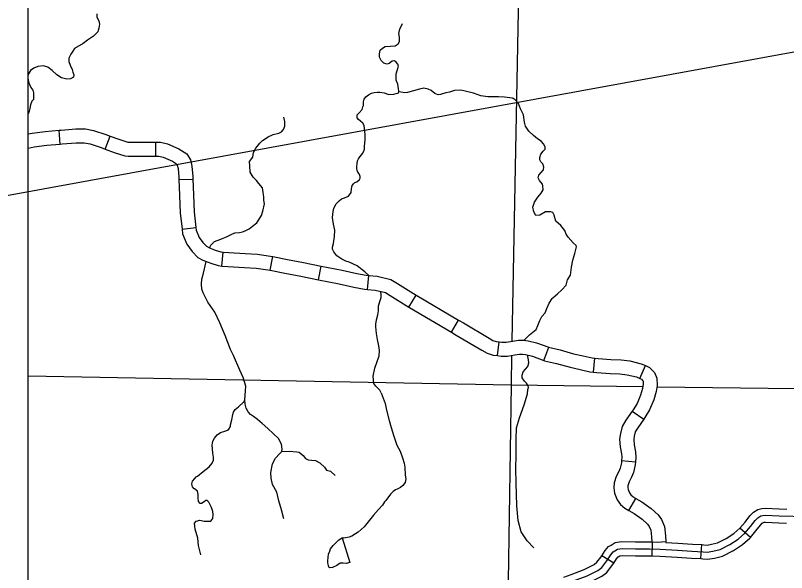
# Model space of a CAD drawing. Extents: x 8749 to 11879, y 13275 to 15339.
# Drawn here: x 9675.4 to 9840.8, y 13724.9 to 13844.4 of the extents above; entities that cross this region are included whole.
import ezdxf

# ---------------------------------------------------------------- set-up
doc = ezdxf.new("R2010")
doc.units = 0
for name, color, linetype in [('Level 32', 7, 'Continuous'), ('Level 35', 7, 'Continuous'), ('Level 5', 7, 'Continuous'), ('R_Draft', 7, 'Continuous')]:
    doc.layers.add(name, color=color, linetype=linetype)

msp = doc.modelspace()

# ---------------------------------------------------------------- linework, layer by layer
at = {"layer": 'Level 32'}
for p, q in [((9684.98, 13816.79), (9684.72, 13819.78)), ((9694.65, 13815.69), (9695.69, 13818.51)), ((9705.5, 13814.22), (9705.5, 13817.22)), ((9710.43, 13809.22), (9713.43, 13809.27)), ((9711.11, 13798.54), (9714.09, 13798.9)), ((9719.62, 13790.63), (9719.91, 13793.62)), ((9729.99, 13789.71), (9730.56, 13792.66)), ((9740.34, 13787.69), (9740.93, 13790.63)), ((9750.85, 13785.61), (9751.13, 13788.6)), ((9759.74, 13781.81), (9761.33, 13784.35)), ((9768.88, 13776.44), (9770.4, 13779.02)), ((9778.77, 13771.4), (9779.1, 13774.38)), ((9788.72, 13770.38), (9789.74, 13773.2)), ((9799.34, 13767.88), (9799.66, 13770.86)), ((9809.3, 13766.51), (9810.49, 13769.26)), ((9807.66, 13759.48), (9810.11, 13757.76)), ((9805.37, 13748.9), (9808.36, 13748.61)), ((9806.92, 13738.21), (9808.46, 13740.78)), ((9833.01, 13732.42), (9830.72, 13734.36)), ((9811.9, 13728.44), (9811.97, 13731.44)), ((9812.97, 13731.41), (9814.85, 13731.53)), ((9822.4, 13727.86), (9822.57, 13730.86)), ((9803.68, 13726.85), (9801.14, 13728.46))]:
    msp.add_line(p, q, dxfattribs=at)
for points in [[(9678.09, 13818.98), (9678.93, 13819.14), (9681.78, 13819.52), (9684.72, 13819.78)], [(9684.72, 13819.78), (9685.15, 13819.81), (9688.31, 13820.08), (9690.4, 13820.04), (9692.13, 13819.74), (9694.75, 13818.85), (9695.69, 13818.51)], [(9695.69, 13818.51), (9697.53, 13817.83), (9699.45, 13817.2), (9699.67, 13817.18), (9704.01, 13817.22), (9705.5, 13817.22)], [(9678.09, 13815.92), (9679.41, 13816.18), (9682.11, 13816.53), (9684.98, 13816.79)], [(9684.98, 13816.79), (9685.41, 13816.82), (9688.4, 13817.07), (9690.12, 13817.04), (9691.39, 13816.82), (9693.75, 13816.03), (9694.65, 13815.69)], [(9705.5, 13817.22), (9706.46, 13817.22), (9708.02, 13816.85), (9710.43, 13815.76), (9712.16, 13814.71), (9712.89, 13813.42), (9713.23, 13812.08), (9713.42, 13809.84), (9713.43, 13809.27)], [(9694.65, 13815.69), (9696.54, 13815), (9698.86, 13814.24), (9699.57, 13814.18), (9704.02, 13814.22), (9705.5, 13814.22)], [(9705.5, 13814.22), (9706.11, 13814.22), (9707.05, 13814), (9709.03, 13813.1), (9709.94, 13812.55), (9710.08, 13812.29), (9710.26, 13811.58), (9710.43, 13809.68), (9710.43, 13809.22)], [(9710.43, 13809.22), (9710.46, 13807.52), (9710.69, 13802.05), (9711.11, 13798.54)], [(9713.43, 13809.27), (9713.46, 13807.6), (9713.68, 13802.29), (9714.09, 13798.9)], [(9711.11, 13798.54), (9711.23, 13797.54), (9712.14, 13795.33), (9713.26, 13793.73), (9714.51, 13792.48), (9715.55, 13791.86), (9717.25, 13791.21), (9718.84, 13790.71), (9719.62, 13790.63)], [(9714.09, 13798.9), (9714.16, 13798.3), (9714.79, 13796.78), (9715.57, 13795.66), (9716.37, 13794.86), (9716.87, 13794.57), (9718.24, 13794.04), (9719.44, 13793.66), (9719.91, 13793.62)], [(9719.91, 13793.62), (9721.15, 13793.5), (9724.64, 13793.32), (9727.28, 13793.16), (9730.49, 13792.67), (9730.56, 13792.66)], [(9730.56, 13792.66), (9733.71, 13792.04), (9737.14, 13791.38), (9740.93, 13790.63)], [(9719.62, 13790.63), (9720.93, 13790.5), (9724.48, 13790.32), (9726.97, 13790.18), (9729.98, 13789.72), (9729.99, 13789.71)], [(9740.93, 13790.63), (9745.44, 13789.73), (9748.57, 13789), (9750.59, 13788.65), (9751.13, 13788.6)], [(9729.99, 13789.71), (9733.13, 13789.1), (9736.56, 13788.44), (9740.34, 13787.69)], [(9751.13, 13788.6), (9752.98, 13788.43), (9755.88, 13787.76), (9757.34, 13786.86), (9761.33, 13784.35)], [(9740.34, 13787.69), (9744.81, 13786.8), (9747.98, 13786.06), (9750.2, 13785.67), (9750.85, 13785.61)], [(9750.85, 13785.61), (9752.5, 13785.46), (9754.73, 13784.95), (9755.75, 13784.31), (9759.74, 13781.81)], [(9761.33, 13784.35), (9761.47, 13784.27), (9770.4, 13779.02)], [(9759.74, 13781.81), (9759.91, 13781.7), (9768.88, 13776.44)], [(9770.4, 13779.02), (9771.45, 13778.41), (9776.95, 13775.14), (9777.74, 13774.68), (9778.47, 13774.45), (9779.1, 13774.38)], [(9768.88, 13776.44), (9769.92, 13775.83), (9775.43, 13772.55), (9776.53, 13771.92), (9777.85, 13771.5), (9778.77, 13771.4)], [(9779.1, 13774.38), (9779.7, 13774.32), (9780.62, 13774.32), (9781.98, 13774.54), (9783.23, 13774.75), (9784.35, 13774.75), (9785.32, 13774.61), (9787.15, 13774.14), (9789.74, 13773.2)], [(9778.77, 13771.4), (9779.53, 13771.32), (9780.87, 13771.32), (9782.47, 13771.58), (9783.48, 13771.75), (9784.15, 13771.75), (9784.74, 13771.67), (9786.26, 13771.27), (9788.72, 13770.38)], [(9789.71, 13773.21), (9792.17, 13772.65), (9795.05, 13771.82), (9797.11, 13771.37), (9799.05, 13770.93), (9799.66, 13770.86)], [(9788.72, 13770.38), (9788.86, 13770.32), (9791.42, 13769.74), (9794.31, 13768.91), (9796.46, 13768.44), (9798.56, 13767.96), (9799.34, 13767.88)], [(9799.66, 13770.86), (9800.33, 13770.79), (9803.1, 13770.58), (9805.25, 13770.47), (9807.12, 13770.26), (9809.55, 13769.67), (9810.49, 13769.26)], [(9810.49, 13769.26), (9811.37, 13768.88), (9812.44, 13767.76), (9812.96, 13766.54), (9812.99, 13765.03), (9812.77, 13763.71), (9812.29, 13761.92), (9811.37, 13759.78), (9810.39, 13758.15), (9810.11, 13757.76)], [(9799.34, 13767.88), (9800.06, 13767.8), (9802.91, 13767.58), (9805.01, 13767.48), (9806.59, 13767.3), (9808.59, 13766.82), (9809.3, 13766.51)], [(9809.3, 13766.51), (9809.62, 13766.37), (9809.89, 13766.08), (9809.97, 13765.9), (9809.99, 13765.25), (9809.84, 13764.35), (9809.45, 13762.91), (9808.7, 13761.16), (9807.87, 13759.79), (9807.66, 13759.48)], [(9807.66, 13759.48), (9806.31, 13757.55), (9805.49, 13756.21), (9805.12, 13754.72), (9804.95, 13753.48), (9805.08, 13751.86), (9805.38, 13750.32), (9805.44, 13749.59), (9805.37, 13748.9)], [(9810.11, 13757.76), (9808.82, 13755.91), (9808.29, 13755.04), (9808.07, 13754.15), (9807.97, 13753.4), (9808.06, 13752.26), (9808.35, 13750.73), (9808.45, 13749.57), (9808.36, 13748.61)], [(9805.37, 13748.9), (9805.33, 13748.41), (9805.08, 13747.25), (9804.8, 13746.58), (9804.24, 13745.46), (9803.77, 13744.08), (9803.68, 13743.05), (9803.84, 13741.92), (9804.44, 13740.48), (9805.17, 13739.44), (9806.09, 13738.71), (9806.92, 13738.21)], [(9808.36, 13748.61), (9808.29, 13747.95), (9807.95, 13746.35), (9807.53, 13745.33), (9807.01, 13744.3), (9806.73, 13743.46), (9806.7, 13743.14), (9806.76, 13742.71), (9807.08, 13741.94), (9807.38, 13741.52), (9807.8, 13741.18), (9808.46, 13740.78)], [(9808.46, 13740.78), (9809.71, 13740.04), (9811.69, 13738.63), (9813.2, 13737.24), (9813.92, 13736.22), (9814.56, 13734.71), (9814.77, 13732.76), (9814.85, 13731.53)], [(9830.72, 13734.36), (9831.84, 13735.68), (9832.91, 13737.06), (9833.69, 13737.81), (9834.59, 13738.38), (9835.42, 13738.62), (9836.21, 13738.66), (9839.2, 13738.53), (9840.84, 13738.48)], [(9806.92, 13738.21), (9808.06, 13737.52), (9809.8, 13736.29), (9810.94, 13735.25), (9811.29, 13734.75), (9811.62, 13733.95), (9811.78, 13732.5), (9811.85, 13731.44)], [(9813.65, 13729.9), (9817.37, 13729.66), (9820.47, 13729.47), (9822.87, 13729.34), (9823.76, 13729.26), (9824.97, 13729.44), (9826.48, 13729.82), (9828.58, 13730.9), (9830.36, 13732.06), (9831.79, 13733.3), (9833, 13734.73), (9834.03, 13736.05), (9834.62, 13736.62), (9835.21, 13737), (9835.67, 13737.13), (9836.21, 13737.16), (9839.15, 13737.03), (9842.17, 13736.95), (9845.46, 13736.89), (9848.91, 13736.97), (9850.31, 13737.13), (9850.93, 13737.35), (9851.44, 13737.94)], [(9833.01, 13732.42), (9834.17, 13733.79), (9835.14, 13735.05), (9835.55, 13735.44), (9835.84, 13735.62), (9835.92, 13735.64), (9836.21, 13735.66), (9839.09, 13735.53), (9840.76, 13735.48)], [(9822.57, 13730.86), (9822.98, 13730.83), (9823.71, 13730.77), (9824.67, 13730.92), (9825.95, 13731.24), (9827.83, 13732.2), (9829.46, 13733.26), (9830.72, 13734.36), (9830.72, 13734.36)], [(9822.4, 13727.86), (9822.76, 13727.84), (9823.81, 13727.74), (9825.27, 13727.97), (9827.01, 13728.41), (9829.34, 13729.6), (9831.27, 13730.86), (9832.86, 13732.25), (9833.01, 13732.42)], [(9801.14, 13728.46), (9801.84, 13729.56), (9802.58, 13730.46), (9803.11, 13730.77), (9803.96, 13731.31), (9805.36, 13731.51), (9808.35, 13731.48), (9811.38, 13731.45), (9811.97, 13731.44)], [(9811.97, 13731.44), (9812.97, 13731.41)], [(9814.85, 13731.53), (9814.86, 13731.32)], [(9814.86, 13731.32), (9817.46, 13731.16), (9820.56, 13730.97), (9822.57, 13730.86)], [(9780.9, 13721.53), (9782.57, 13721.34), (9785.08, 13721.02), (9787.48, 13721.05), (9790.07, 13721.32), (9792.46, 13722.07), (9795.08, 13723.07), (9797.96, 13724.15), (9800.31, 13725.34), (9801.14, 13725.98), (9802.22, 13727.36), (9803.06, 13728.68), (9803.57, 13729.3), (9803.89, 13729.49), (9804.49, 13729.87), (9805.46, 13730), (9808.34, 13729.98), (9811.36, 13729.95), (9813.65, 13729.9)], [(9792.96, 13723.87), (9794.55, 13724.47), (9797.36, 13725.52), (9799.5, 13726.61), (9800.08, 13727.06), (9800.99, 13728.23), (9801.14, 13728.46)], [(9803.68, 13726.85), (9804.27, 13727.8), (9804.56, 13728.14), (9804.67, 13728.21), (9805.02, 13728.43), (9805.55, 13728.5), (9808.33, 13728.48), (9811.33, 13728.45), (9811.9, 13728.44)], [(9811.9, 13728.44), (9813.58, 13728.4), (9817.28, 13728.16), (9820.38, 13727.97), (9822.4, 13727.86)], [(9794.03, 13721.06), (9795.61, 13721.67), (9798.57, 13722.77), (9801.11, 13724.06), (9802.21, 13724.91), (9803.45, 13726.49), (9803.68, 13726.85)]]:
    msp.add_lwpolyline(points, dxfattribs=at)
at = {"layer": 'Level 35'}
for points in [[(9692.81, 13844.74), (9692.83, 13844.04), (9693.24, 13843.26), (9693.4, 13842.53), (9693.29, 13841.67), (9693.05, 13840.86), (9692.11, 13839.91), (9690.81, 13839.05), (9689.87, 13838.37), (9688.06, 13837.29), (9687.66, 13836.75), (9687.23, 13836.08), (9686.79, 13835.24), (9686.79, 13834.49), (9687.09, 13833.71), (9687.52, 13832.81), (9687.71, 13832.22), (9687.9, 13831.65), (9687.82, 13831.17)], [(9757.54, 13828.62), (9757.38, 13829.63), (9757.05, 13830.5), (9757, 13831.21), (9757.05, 13831.86), (9757.3, 13832.76), (9757.52, 13833.5), (9757.41, 13833.96), (9757.05, 13834.37), (9756.7, 13834.62), (9756.16, 13834.56), (9755.53, 13834.05), (9755.06, 13833.94), (9754.38, 13834.15), (9753.81, 13834.73), (9753.46, 13835.46), (9753.46, 13836.12), (9753.62, 13836.91), (9754.06, 13837.4), (9754.68, 13837.7), (9755.77, 13837.78), (9756.84, 13837.87), (9757.44, 13838.3), (9757.74, 13838.77), (9757.76, 13839.17), (9757.71, 13839.72), (9757.57, 13840.51), (9757.79, 13841.45), (9758.42, 13842.68)], [(9687.82, 13831.17), (9687.15, 13830.78), (9686.42, 13830.7), (9685.26, 13830.97), (9684.23, 13831.67), (9683.24, 13832.56), (9682.35, 13833.29), (9681.4, 13833.56), (9680.19, 13833.45), (9679.33, 13833.07), (9678.57, 13832.56), (9678.14, 13831.83), (9678.09, 13831.57)], [(9678.09, 13830.74), (9678.19, 13830.13), (9678.36, 13829.54), (9678.71, 13828.95), (9679.08, 13828.35), (9679.25, 13827.78), (9679.27, 13826.95), (9679.25, 13826.38), (9678.92, 13825.98), (9678.57, 13825.19), (9678.46, 13824.44), (9678.25, 13823.55), (9678.09, 13823.3)], [(9750.18, 13820.81), (9749.88, 13821.31), (9749.37, 13821.72), (9748.98, 13822.07), (9748.68, 13822.4), (9748.63, 13822.67), (9748.68, 13823.05), (9749.09, 13823.46), (9749.77, 13824.2), (9749.91, 13824.77), (9750.05, 13825.07), (9749.99, 13825.86), (9750.18, 13826.46), (9750.51, 13826.95), (9751.11, 13827.39), (9751.74, 13827.69), (9752.31, 13827.86), (9753.04, 13827.94), (9753.51, 13827.94), (9754.46, 13827.77), (9755.44, 13827.45), (9756.51, 13827.5), (9757.02, 13827.64), (9757.46, 13827.75), (9757.6, 13828.02), (9757.57, 13828.24), (9757.54, 13828.62)], [(9788.57, 13815.3), (9789.01, 13815.73), (9788.97, 13816.21), (9788.63, 13816.83), (9788.11, 13817.45), (9787.34, 13817.93), (9786.49, 13818.65), (9785.48, 13819.55), (9784.77, 13820.65), (9784.58, 13821.51), (9784.34, 13823.04), (9783.67, 13824.38), (9783.29, 13825.47), (9782.58, 13826.29), (9782.1, 13826.57), (9781.95, 13826.67), (9780.29, 13826.86), (9779, 13826.91), (9778.19, 13826.91), (9776.71, 13826.91), (9775.18, 13827.15), (9773.61, 13827.72), (9772.13, 13828.1), (9770.89, 13828.39), (9769.51, 13828.29), (9768.46, 13827.96), (9767.65, 13827.77), (9766.55, 13827.43), (9766.02, 13827.38), (9765.31, 13827.62), (9764.5, 13828.29), (9763.88, 13828.58), (9762.97, 13828.82), (9762.02, 13828.58), (9760.73, 13828.2), (9759.49, 13827.86), (9758.87, 13827.81), (9757.6, 13828.02)], [(9733.18, 13820.66), (9733.15, 13821.65), (9732.91, 13822.54)], [(9717.3, 13795.13), (9718.06, 13795.91), (9719.43, 13796.42), (9720.78, 13796.99), (9721.67, 13797.42), (9722.4, 13797.72), (9723.4, 13797.85), (9724.04, 13797.99), (9724.61, 13798.2), (9725.53, 13798.58), (9726.25, 13799.18), (9727.12, 13799.93), (9727.68, 13800.66), (9728.11, 13801.47), (9728.44, 13802.39), (9728.76, 13803.96), (9728.68, 13804.74), (9728.63, 13805.39), (9728.6, 13805.96), (9728.47, 13806.39), (9728.33, 13807.39), (9727.6, 13808.36), (9727.04, 13809.01), (9726.34, 13809.68), (9725.74, 13810.76), (9725.61, 13812.14), (9725.58, 13813.08), (9726.28, 13814), (9726.44, 13815.02), (9726.93, 13815.89), (9727.76, 13816.99), (9728.36, 13817.59), (9729.54, 13818.34), (9730.62, 13818.88), (9731.84, 13819.13), (9732.4, 13819.45), (9732.83, 13819.94), (9733.18, 13820.66)], [(9746.78, 13805.6), (9747.38, 13806.43), (9747.43, 13807.19), (9747.62, 13807.9), (9747.87, 13808.29), (9748.08, 13808.45), (9748.19, 13808.56), (9748.6, 13808.67), (9749.17, 13809.19), (9749.28, 13809.49), (9749.28, 13809.84), (9749.26, 13810.06), (9749.09, 13810.39), (9748.77, 13810.74), (9748.63, 13811.12), (9748.6, 13811.56), (9748.58, 13812), (9748.68, 13812.57), (9748.74, 13813.17), (9748.93, 13813.63), (9749.23, 13814.07), (9749.67, 13814.53), (9749.83, 13814.78), (9750.13, 13815.43), (9750.24, 13815.79), (9750.27, 13816.03), (9750.27, 13816.36), (9750.37, 13817.7), (9750.4, 13818.82), (9750.18, 13820.81)], [(9795.65, 13795.05), (9794.96, 13795.59), (9793.91, 13796.83), (9793.48, 13797.49), (9793.29, 13798.07), (9793.2, 13798.26), (9792.34, 13799.31), (9791.24, 13800.22), (9790.91, 13801.55), (9790.62, 13802.08), (9790.1, 13802.27), (9789.05, 13802.27), (9787.81, 13801.51), (9787, 13801.46), (9786.52, 13802.22), (9786.33, 13803.27), (9786.66, 13804.32), (9787.43, 13805.42), (9788.09, 13806.23), (9788.52, 13806.95), (9788.48, 13807.81), (9788.43, 13808.19), (9787.76, 13808.95), (9787.47, 13809.53), (9787.62, 13810.1), (9788.14, 13810.72), (9788.62, 13811.29), (9788.71, 13811.82), (9788.48, 13812.53), (9788.05, 13813.01), (9787.86, 13813.44), (9787.86, 13813.92), (9788.05, 13814.64), (9788.57, 13815.3)], [(9748.64, 13790.67), (9746.92, 13791.48), (9746.24, 13791.7), (9745.35, 13792.1), (9744.3, 13792.78), (9743.63, 13793.64), (9743.39, 13794.21), (9743.36, 13794.64), (9743.57, 13795.48), (9743.82, 13796.96), (9743.84, 13798.31), (9743.6, 13799.61), (9743.39, 13801.01), (9743.47, 13801.66), (9743.52, 13802.3), (9743.65, 13803.03), (9744.14, 13803.95), (9744.79, 13804.65), (9745.33, 13805.08), (9745.92, 13805.27), (9746.78, 13805.6)], [(9716.97, 13794.53), (9717.3, 13795.13)], [(9790.63, 13783.81), (9791.66, 13784.68), (9792.56, 13785.5), (9793.47, 13786.55), (9793.76, 13787.64), (9794.38, 13788.65), (9794.62, 13790.37), (9794.95, 13791.89), (9795.33, 13793.33), (9795.67, 13794.76), (9795.65, 13795.05)], [(9724.81, 13764.86), (9724.24, 13766.7), (9723.48, 13768.31), (9722.12, 13771.42), (9721.5, 13772.7), (9720.37, 13775.72), (9719.24, 13778.41), (9718.15, 13780.73), (9716.64, 13782.85), (9716.08, 13784.03), (9715.65, 13784.88), (9715.37, 13785.69), (9715.28, 13786.72), (9715.37, 13787.81), (9715.7, 13789.13), (9716.25, 13791.59)], [(9751.18, 13788.6), (9750.28, 13789.41), (9749.75, 13789.78), (9748.64, 13790.67)], [(9753.81, 13763.44), (9753.49, 13764.03), (9752.97, 13764.6), (9752.7, 13764.87), (9752.25, 13765.46), (9752.14, 13766.22), (9752.11, 13767), (9752.44, 13768.75), (9752.97, 13770.16), (9753.38, 13771.37), (9753.46, 13772.48), (9753.3, 13773.5), (9753, 13774.85), (9752.84, 13776.17), (9752.7, 13777.55), (9752.68, 13778.13), (9752.81, 13779.08), (9753.08, 13780.16), (9753.24, 13781.05), (9753.24, 13782.07), (9753.7, 13783.42), (9753.81, 13783.91), (9753.78, 13784.58), (9753.65, 13785.2)], [(9784.46, 13774.75), (9785.61, 13775.9), (9787.05, 13777), (9787.43, 13777.86), (9787.81, 13778.96), (9788.29, 13779.77), (9789, 13780.58), (9789.33, 13781.49), (9789.86, 13782.64), (9790.48, 13783.69), (9790.63, 13783.81)], [(9785.19, 13763.2), (9785.23, 13764.11), (9785.38, 13764.54), (9785.33, 13764.92), (9784.95, 13765.5), (9784.52, 13765.93), (9784.04, 13766.64), (9784.04, 13767.22), (9784.23, 13767.93), (9785.23, 13769.08), (9785.47, 13769.84), (9785.38, 13770.51), (9785.22, 13771.54)], [(9724.58, 13761.89), (9724.73, 13763.82), (9724.81, 13764.86)], [(9753.81, 13763.44), (9754.68, 13761.16), (9754.93, 13759.71), (9755.53, 13757.5), (9755.97, 13755.97), (9756.51, 13754.14), (9757.17, 13752.22), (9757.85, 13750.94), (9758.4, 13749.46), (9758.72, 13748.31)], [(9723.18, 13760.45), (9724.38, 13761.51), (9724.58, 13761.89)], [(9732.91, 13736.37), (9732.44, 13738.29), (9731.87, 13740.28), (9731.41, 13742.09), (9730.48, 13743.78), (9730.2, 13745.12), (9730.15, 13746.35), (9730.53, 13748.21), (9731.16, 13749.44), (9732.03, 13750.31), (9732.5, 13750.84), (9732.58, 13751.31), (9732.44, 13752.38), (9731.82, 13753.66), (9730.7, 13754.62), (9729.49, 13755.74), (9728.27, 13756.86), (9727.26, 13757.68), (9726.44, 13758.34), (9725.81, 13758.8), (9725.29, 13759.32), (9724.85, 13760.14), (9724.61, 13761.01), (9724.58, 13761.89)], [(9786.57, 13730.15), (9785.14, 13731.68), (9783.85, 13733.6), (9783.22, 13736.04), (9782.89, 13739.15), (9782.75, 13744.12), (9782.7, 13747.14), (9782.75, 13750.15), (9782.75, 13753.5), (9782.84, 13755.94), (9783.51, 13758.09), (9784.51, 13760.82), (9785.19, 13763.2)], [(9714.42, 13745.54), (9715.64, 13746.53), (9716.89, 13747.57), (9717.58, 13748.31), (9717.88, 13748.99), (9717.85, 13749.62), (9717.69, 13750.47), (9717.63, 13751.43), (9717.55, 13752.22), (9717.74, 13753.07), (9718.07, 13753.69), (9718.64, 13754.41), (9719.35, 13754.9), (9720.28, 13755.2), (9720.83, 13755.42), (9721.15, 13755.66), (9721.48, 13756.18), (9721.48, 13756.37), (9721.51, 13756.54), (9721.78, 13757.6), (9722, 13758.78), (9722.16, 13759.3), (9722.52, 13759.85), (9723.18, 13760.45)], [(9732.5, 13750.84), (9734.08, 13750.88), (9735.72, 13750.74), (9736.21, 13750.66), (9737.06, 13750), (9737.58, 13749.35), (9738.12, 13749.02), (9738.89, 13748.99), (9739.71, 13748.88), (9740.66, 13748.39), (9741.67, 13747.46), (9742.06, 13746.86), (9742.93, 13746.61), (9743.97, 13745.66)], [(9758.72, 13748.31), (9758.9, 13747.45), (9758.98, 13745.76), (9759.09, 13744.94), (9758.98, 13744.2), (9758.47, 13743.52), (9757.92, 13743.08), (9757.24, 13742.78), (9756.85, 13742.64), (9756.39, 13742.26), (9755.82, 13741.67), (9754.79, 13740.31)], [(9715.11, 13728.7), (9714.64, 13730.67), (9714.5, 13732.26), (9713.9, 13734.17), (9713.85, 13734.72), (9713.82, 13734.83), (9713.79, 13735.43), (9714.12, 13735.92), (9714.89, 13736.11), (9715.87, 13735.89), (9716.36, 13735.87), (9716.88, 13735.87), (9717.26, 13735.92), (9717.7, 13736.47), (9717.81, 13737.29), (9717.73, 13737.94), (9717.4, 13738.85), (9716.85, 13739.97), (9716.47, 13740.3), (9716.22, 13740.3), (9715.82, 13740.02), (9715.3, 13739.69), (9715, 13739.69), (9714.61, 13740.1), (9714.59, 13740.79), (9714.56, 13741.63), (9714.4, 13742.32), (9713.77, 13742.81), (9713.74, 13742.84), (9713.38, 13743.22), (9713.25, 13743.52), (9713.22, 13743.9), (9713.38, 13744.48), (9713.82, 13745.05), (9714.15, 13745.38), (9714.42, 13745.54)], [(9754.79, 13740.31), (9754.54, 13740.06), (9754.07, 13739.35), (9753.26, 13738.42), (9752.16, 13737.19), (9750.14, 13734.7)], [(9750.14, 13734.7), (9748.91, 13733.55), (9748.29, 13733.17), (9747.55, 13732.65), (9746.92, 13732.43), (9746.13, 13732.3), (9745.72, 13732.25), (9745.42, 13732.3)], [(9747.06, 13727.05), (9746.32, 13726.81), (9745.67, 13726.86), (9744.99, 13726.86), (9744.28, 13726.4), (9743.4, 13725.93), (9742.8, 13725.85), (9742.56, 13726.04), (9742.53, 13726.37), (9742.36, 13726.92), (9742.39, 13727.35), (9742.45, 13728.12), (9742.53, 13728.83), (9742.83, 13729.46), (9742.97, 13729.95), (9743.51, 13730.69), (9744.74, 13731.86), (9745.42, 13732.3)], [(9745.42, 13732.3), (9747.06, 13727.05)]]:
    msp.add_lwpolyline(points, dxfattribs=at)
at = {"layer": 'Level 5'}
for points in [[(9783.7, 13871.5), (9781.84, 13774.52)], [(9781.78, 13771.47), (9781.66, 13765.04)], [(9781.66, 13765.04), (9678.09, 13766.98)], [(9781.66, 13765.04), (9781.05, 13723.02)], [(9809.9, 13764.7), (9781.66, 13765.04)], [(9878.38, 13763.88), (9813, 13764.67)]]:
    msp.add_lwpolyline(points, dxfattribs=at)
at = {"layer": 'R_Draft'}
msp.add_line((10345.85, 13928.53), (9382.65, 13752.53), dxfattribs=at)
msp.add_lwpolyline([(9678.09, 14456.3), (10959.72, 14456.3), (10959.72, 13439.87), (9678.09, 13439.87)], close=True, dxfattribs=at)

doc.saveas('drawing.dxf')
